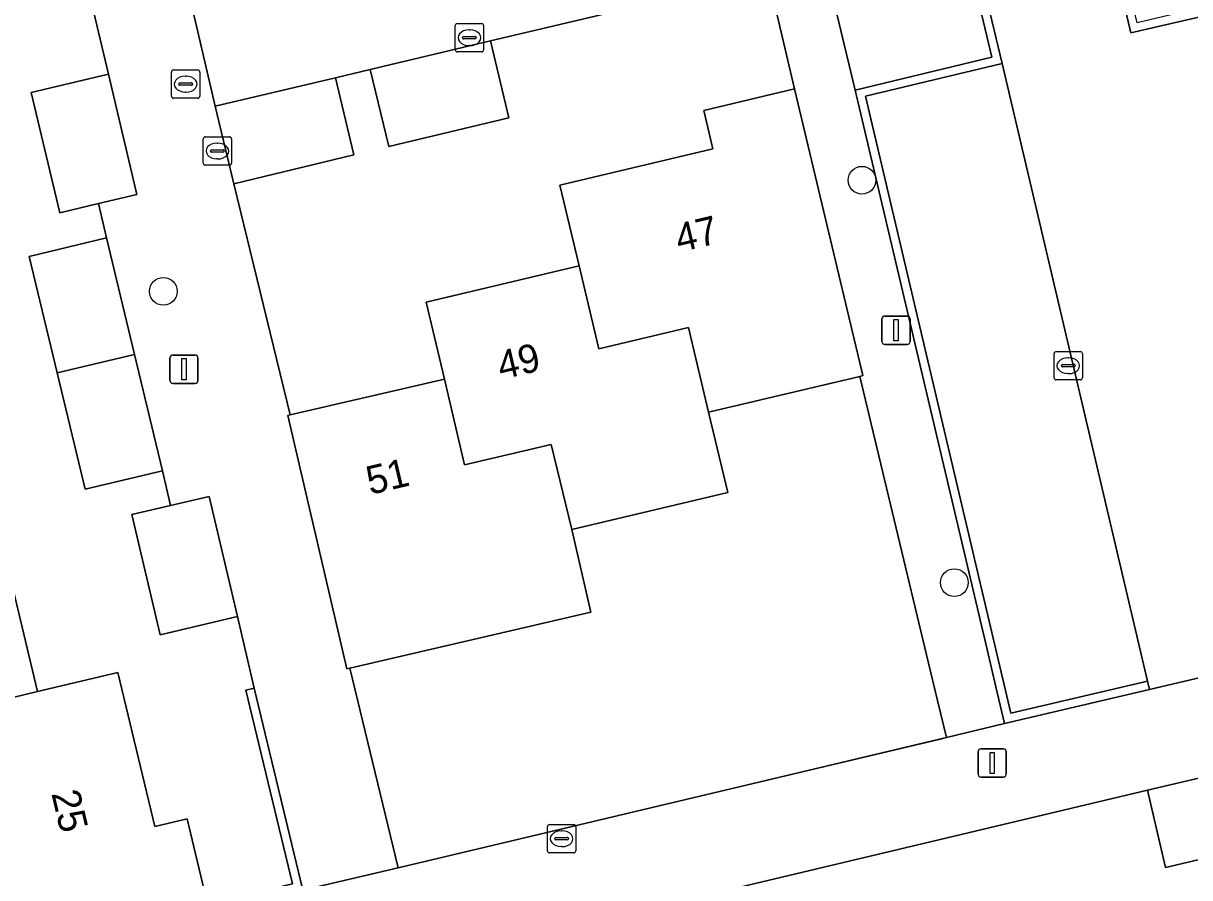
# Model space of a CAD drawing. Extents: x 158031 to 159244, y 380104 to 381214.
# Drawn here: x 158603.72 to 158644.85, y 380581.29 to 380611.43 of the extents above; entities that cross this region are included whole.
import ezdxf

# ---------------------------------------------------------------- set-up
doc = ezdxf.new("R2010")
doc.units = 0
for name, color, linetype in [('IMGEO_Boom', 7, 'Continuous'), ('IMGEO_Erf', 7, 'Continuous'), ('IMGEO_Kolk', 7, 'Continuous'), ('IMGEO_Lichtmast', 7, 'Continuous'), ('IMGEO_Muur', 7, 'Continuous'), ('IMGEO_Pand', 7, 'Continuous'), ('IMGEO_Pand_nummerreeks', 7, 'Continuous'), ('IMGEO_Parkeervlak_open', 7, 'Continuous'), ('IMGEO_Rijbaan_lokaal_open', 7, 'Continuous'), ('IMGEO_Rioolput', 7, 'Continuous'), ('IMGEO_Voetpad_open', 7, 'Continuous')]:
    doc.layers.add(name, color=color, linetype=linetype)

msp = doc.modelspace()

# ---------------------------------------------------------------- linework, layer by layer
at = {"layer": 'IMGEO_Boom'}
for centre in [(158633.294, 380605.895), (158608.653, 380601.974), (158636.555, 380591.7)]:
    msp.add_circle(centre, 0.489, dxfattribs=at)
at = {"layer": 'IMGEO_Erf'}
for points in [[(158602.951, 380593.184), (158604.223, 380587.854), (158607.056, 380588.53), (158608.352, 380583.097), (158609.501, 380583.371), (158610.216, 380580.352), (158613.213, 380581.075), (158611.568, 380587.903), (158611.86, 380587.974), (158611.27, 380590.507), (158608.546, 380589.861), (158607.542, 380594.097), (158608.914, 380594.422), (158608.623, 380595.643), (158605.901, 380594.99), (158604.914, 380599.099), (158603.928, 380603.208), (158606.65, 380603.861), (158606.364, 380605.068), (158605.002, 380604.745), (158603.995, 380608.991), (158606.72, 380609.637), (158605.428, 380615.086)], [(158648.258, 380582.646), (158644.002, 380581.651), (158643.365, 380584.377), (158624.141, 380579.801), (158624.784, 380577.076), (158620.543, 380576.076), (158620.227, 380577.419), (158619.018, 380577.158), (158619.662, 380574.433), (158615.542, 380573.459), (158611.422, 380572.486), (158610.779, 380575.211), (158609.579, 380574.928), (158609.9, 380573.571), (158605.638, 380572.561), (158604.992, 380575.285), (158599.633, 380574.004)]]:
    msp.add_lwpolyline(points, dxfattribs=at)
for points in [[(158618.566, 380598.874), (158617.921, 380601.596), (158623.317, 380602.874), (158622.642, 380605.722), (158628.035, 380607), (158627.714, 380608.355), (158630.92, 380609.117), (158629.973, 380613.126), (158620.191, 380610.816), (158620.842, 380608.092), (158616.603, 380607.079), (158615.952, 380609.802), (158614.725, 380609.51), (158615.373, 380606.786), (158611.144, 380605.772), (158613.13, 380597.614)], [(158633.216, 380598.974), (158627.886, 380597.708), (158628.559, 380594.876), (158623.062, 380593.57), (158623.737, 380590.657), (158615.229, 380588.686), (158616.934, 380581.632), (158631.095, 380585), (158636.271, 380586.231), (158635.958, 380587.539), (158635.641, 380588.861)]]:
    msp.add_lwpolyline(points, close=True, dxfattribs=at)
at = {"layer": 'IMGEO_Kolk'}
for p, q in [((158618.951, 380610.497), (158618.951, 380611.349)), ((158619.026, 380611.423), (158619.878, 380611.423)), ((158619.439, 380611.203), (158619.464, 380611.203)), ((158619.952, 380611.349), (158619.952, 380610.497)), ((158619.21, 380610.917), (158619.21, 380610.929)), ((158619.648, 380610.88), (158619.25, 380610.88)), ((158619.253, 380610.966), (158619.651, 380610.966)), ((158619.462, 380610.643), (158619.437, 380610.643)), ((158619.694, 380610.929), (158619.694, 380610.917)), ((158619.878, 380610.423), (158619.026, 380610.423)), ((158610.061, 380606.5), (158610.061, 380607.352)), ((158610.136, 380607.426), (158610.988, 380607.426)), ((158611.062, 380607.352), (158611.062, 380606.5)), ((158610.32, 380606.92), (158610.32, 380606.932)), ((158610.363, 380606.969), (158610.761, 380606.969)), ((158610.549, 380607.206), (158610.574, 380607.206)), ((158610.804, 380606.932), (158610.804, 380606.92)), ((158610.758, 380606.883), (158610.36, 380606.883)), ((158610.572, 380606.646), (158610.547, 380606.646)), ((158610.988, 380606.426), (158610.136, 380606.426)), ((158640.071, 380598.926), (158640.071, 380599.778)), ((158640.146, 380599.852), (158640.998, 380599.852)), ((158640.559, 380599.632), (158640.584, 380599.632)), ((158641.072, 380599.778), (158641.072, 380598.926)), ((158640.33, 380599.346), (158640.33, 380599.358)), ((158640.768, 380599.309), (158640.37, 380599.309)), ((158640.373, 380599.395), (158640.771, 380599.395)), ((158640.814, 380599.358), (158640.814, 380599.346)), ((158640.998, 380598.852), (158640.146, 380598.852)), ((158640.582, 380599.072), (158640.557, 380599.072)), ((158622.201, 380582.239), (158622.201, 380583.091)), ((158622.276, 380583.165), (158623.128, 380583.165)), ((158623.202, 380583.091), (158623.202, 380582.239)), ((158622.46, 380582.659), (158622.46, 380582.671)), ((158622.503, 380582.708), (158622.901, 380582.708)), ((158622.689, 380582.945), (158622.714, 380582.945)), ((158622.944, 380582.671), (158622.944, 380582.659)), ((158622.898, 380582.622), (158622.5, 380582.622)), ((158622.712, 380582.385), (158622.687, 380582.385)), ((158623.128, 380582.165), (158622.276, 380582.165))]:
    msp.add_line(p, q, dxfattribs=at)
for points in [[(158618.951, 380610.497), (158618.951, 380611.349)], [(158619.026, 380611.423), (158619.878, 380611.423)], [(158619.952, 380611.349), (158619.952, 380610.497)], [(158619.878, 380610.423), (158619.026, 380610.423)], [(158610.061, 380606.5), (158610.061, 380607.352)], [(158610.136, 380607.426), (158610.988, 380607.426)], [(158611.062, 380607.352), (158611.062, 380606.5)], [(158610.988, 380606.426), (158610.136, 380606.426)], [(158640.071, 380598.926), (158640.071, 380599.778)], [(158640.146, 380599.852), (158640.998, 380599.852)], [(158641.072, 380599.778), (158641.072, 380598.926)], [(158640.998, 380598.852), (158640.146, 380598.852)], [(158622.201, 380582.239), (158622.201, 380583.091)], [(158622.276, 380583.165), (158623.128, 380583.165)], [(158623.202, 380583.091), (158623.202, 380582.239)], [(158623.128, 380582.165), (158622.276, 380582.165)]]:
    msp.add_lwpolyline(points, dxfattribs=at)
for centre, radius, start, end in [((158619.028, 380611.347), 0.0765, 91.552, 178.448), ((158619.028, 380611.347), 0.0765, 91.552, 178.448), ((158619.876, 380611.347), 0.0765, 1.552, 88.448), ((158619.876, 380611.347), 0.0765, 1.552, 88.448), ((158619.25, 380610.926), 0.0403, 85.8775, 175.7526), ((158619.247, 380610.916), 0.0366, 178.938, 274.7102), ((158619.651, 380610.923), 0.043, 264.8664, 352.4533), ((158619.655, 380610.928), 0.0386, 1.7309, 96.639), ((158619.028, 380610.499), 0.0765, 181.552, 268.448), ((158619.028, 380610.499), 0.0765, 181.552, 268.448), ((158619.876, 380610.499), 0.0765, 271.552, 358.448), ((158619.876, 380610.499), 0.0765, 271.552, 358.448), ((158610.138, 380607.35), 0.0765, 91.552, 178.448), ((158610.138, 380607.35), 0.0765, 91.552, 178.448), ((158610.986, 380607.35), 0.0765, 1.552, 88.448), ((158610.986, 380607.35), 0.0765, 1.552, 88.448), ((158610.36, 380606.929), 0.0403, 85.8775, 175.7526), ((158610.765, 380606.931), 0.0386, 1.7309, 96.639), ((158610.357, 380606.919), 0.0366, 178.938, 274.7102), ((158610.761, 380606.926), 0.043, 264.8664, 352.4533), ((158610.138, 380606.502), 0.0765, 181.552, 268.448), ((158610.138, 380606.502), 0.0765, 181.552, 268.448), ((158610.986, 380606.502), 0.0765, 271.552, 358.448), ((158610.986, 380606.502), 0.0765, 271.552, 358.448), ((158640.148, 380599.776), 0.0765, 91.552, 178.448), ((158640.148, 380599.776), 0.0765, 91.552, 178.448), ((158640.996, 380599.776), 0.0765, 1.552, 88.448), ((158640.996, 380599.776), 0.0765, 1.552, 88.448), ((158640.37, 380599.355), 0.0403, 85.8775, 175.7526), ((158640.367, 380599.345), 0.0366, 178.938, 274.7102), ((158640.771, 380599.352), 0.043, 264.8664, 352.4533), ((158640.775, 380599.357), 0.0386, 1.7309, 96.639), ((158640.148, 380598.928), 0.0765, 181.552, 268.448), ((158640.148, 380598.928), 0.0765, 181.552, 268.448), ((158640.996, 380598.928), 0.0765, 271.552, 358.448), ((158640.996, 380598.928), 0.0765, 271.552, 358.448), ((158622.278, 380583.089), 0.0765, 91.552, 178.448), ((158622.278, 380583.089), 0.0765, 91.552, 178.448), ((158623.126, 380583.089), 0.0765, 1.552, 88.448), ((158623.126, 380583.089), 0.0765, 1.552, 88.448), ((158622.5, 380582.668), 0.0403, 85.8775, 175.7526), ((158622.905, 380582.67), 0.0386, 1.7309, 96.639), ((158622.497, 380582.658), 0.0366, 178.938, 274.7102), ((158622.901, 380582.665), 0.043, 264.8664, 352.4533), ((158622.278, 380582.241), 0.0765, 181.552, 268.448), ((158622.278, 380582.241), 0.0765, 181.552, 268.448), ((158623.126, 380582.241), 0.0765, 271.552, 358.448), ((158623.126, 380582.241), 0.0765, 271.552, 358.448)]:
    msp.add_arc(centre, radius, start, end, dxfattribs=at)
for centre, major_axis, ratio, start_param, end_param in [((158619.438, 380610.923), (-0.387, 0.002), 0.722429, 4.712389, 7.853982), ((158619.463, 380610.923), (-0.39, 0.002), 0.717154, 1.570796, 4.712389), ((158610.548, 380606.926), (-0.387, 0.002), 0.722429, 4.712389, 7.853982), ((158610.573, 380606.926), (-0.39, 0.002), 0.717154, 1.570796, 4.712389), ((158640.558, 380599.352), (-0.387, 0.002), 0.722429, 4.712389, 7.853982), ((158640.583, 380599.352), (-0.39, 0.002), 0.717154, 1.570796, 4.712389), ((158622.688, 380582.665), (-0.387, 0.002), 0.722429, 4.712389, 7.853982), ((158622.713, 380582.665), (-0.39, 0.002), 0.717154, 1.570796, 4.712389)]:
    msp.add_ellipse(centre, major_axis=major_axis, ratio=ratio, start_param=start_param, end_param=end_param, dxfattribs=at)
at = {"layer": 'IMGEO_Lichtmast'}
for p, q in [((158634.001, 380600.203), (158634.001, 380601.003)), ((158634.001, 380601.003), (158634.001, 380600.203)), ((158634.101, 380601.103), (158634.891, 380601.103)), ((158634.891, 380601.103), (158634.101, 380601.103)), ((158634.991, 380601.003), (158634.991, 380600.203)), ((158634.991, 380600.203), (158634.991, 380601.003)), ((158634.891, 380600.103), (158634.101, 380600.103)), ((158634.101, 380600.103), (158634.891, 380600.103)), ((158608.888, 380598.829), (158608.888, 380599.629)), ((158608.888, 380599.629), (158608.888, 380598.829)), ((158608.988, 380599.729), (158609.778, 380599.729)), ((158609.778, 380599.729), (158608.988, 380599.729)), ((158609.878, 380599.629), (158609.878, 380598.829)), ((158609.878, 380598.829), (158609.878, 380599.629)), ((158609.778, 380598.729), (158608.988, 380598.729)), ((158608.988, 380598.729), (158609.778, 380598.729)), ((158637.392, 380584.936), (158637.392, 380585.736)), ((158637.392, 380585.736), (158637.392, 380584.936)), ((158637.492, 380585.836), (158638.282, 380585.836)), ((158638.282, 380585.836), (158637.492, 380585.836)), ((158638.382, 380585.736), (158638.382, 380584.936)), ((158638.382, 380584.936), (158638.382, 380585.736)), ((158638.282, 380584.836), (158637.492, 380584.836)), ((158637.492, 380584.836), (158638.282, 380584.836))]:
    msp.add_line(p, q, dxfattribs=at)
for points in [[(158634.421, 380600.978), (158634.571, 380600.978), (158634.571, 380600.228), (158634.421, 380600.228), (158634.421, 380600.978)], [(158609.308, 380599.604), (158609.458, 380599.604), (158609.458, 380598.854), (158609.308, 380598.854), (158609.308, 380599.604)], [(158637.812, 380585.711), (158637.962, 380585.711), (158637.962, 380584.961), (158637.812, 380584.961), (158637.812, 380585.711)]]:
    msp.add_lwpolyline(points, dxfattribs=at)
for centre, start, end in [((158634.101, 380601.003), 90, 180), ((158634.101, 380601.003), 90, 180), ((158634.891, 380601.003), 0, 90), ((158634.891, 380601.003), 360, 90), ((158634.101, 380600.203), 180, 270), ((158634.101, 380600.203), 180, 270), ((158634.891, 380600.203), 270, 0), ((158634.891, 380600.203), 270, 0), ((158608.988, 380599.629), 90, 180), ((158608.988, 380599.629), 90, 180), ((158609.778, 380599.629), 0, 90), ((158609.778, 380599.629), 360, 90), ((158608.988, 380598.829), 180, 270), ((158608.988, 380598.829), 180, 270), ((158609.778, 380598.829), 270, 0), ((158609.778, 380598.829), 270, 0), ((158637.492, 380585.736), 90, 180), ((158637.492, 380585.736), 90, 180), ((158638.282, 380585.736), 0, 90), ((158638.282, 380585.736), 360, 90), ((158637.492, 380584.936), 180, 270), ((158637.492, 380584.936), 180, 270), ((158638.282, 380584.936), 270, 0), ((158638.282, 380584.936), 270, 0)]:
    msp.add_arc(centre, 0.1, start, end, dxfattribs=at)
at = {"layer": 'IMGEO_Muur'}
for points in [[(158645.211, 380616.407), (158673.774, 380623.19), (158674.853, 380618.727), (158675.144, 380618.798), (158673.995, 380623.552), (158644.849, 380616.63), (158645.924, 380612.137), (158642.999, 380611.446), (158641.936, 380615.971), (158641.644, 380615.902), (158642.774, 380611.091), (158646.289, 380611.903)], [(158638.324, 380586.728), (158643.438, 380587.928), (158643.37, 380588.22), (158638.548, 380587.089), (158633.415, 380608.855), (158638.238, 380610.014), (158637.085, 380614.819), (158636.804, 380614.741), (158637.877, 380610.236), (158633.055, 380609.076), (158637.71, 380589.335), (158638.02, 380588.019)], [(158613.575, 380580.853), (158611.86, 380587.974), (158611.568, 380587.903), (158613.213, 380581.075), (158610.216, 380580.352), (158610.285, 380580.06)]]:
    msp.add_lwpolyline(points, close=True, dxfattribs=at)
for points in [[(158635.641, 380588.861), (158633.216, 380598.974)], [(158635.958, 380587.539), (158635.641, 380588.861)], [(158615.229, 380588.686), (158616.934, 380581.632), (158631.095, 380585)], [(158636.271, 380586.231), (158635.958, 380587.539)], [(158631.095, 380585), (158636.056, 380586.18)], [(158636.056, 380586.18), (158636.271, 380586.231)]]:
    msp.add_lwpolyline(points, dxfattribs=at)
at = {"layer": 'IMGEO_Pand'}
for points in [[(158615.952, 380609.802), (158616.603, 380607.079), (158620.842, 380608.092), (158620.191, 380610.816)], [(158606.364, 380605.068), (158607.726, 380605.391), (158606.72, 380609.637), (158603.995, 380608.991), (158605.002, 380604.745)], [(158611.144, 380605.772), (158615.373, 380606.786), (158614.725, 380609.51), (158610.485, 380608.502)], [(158627.886, 380597.708), (158633.216, 380598.974), (158633.323, 380599), (158630.92, 380609.117), (158627.714, 380608.355), (158628.035, 380607), (158622.642, 380605.722), (158623.317, 380602.874), (158624.011, 380599.944), (158627.178, 380600.695)], [(158604.914, 380599.099), (158607.637, 380599.752), (158606.65, 380603.861), (158603.928, 380603.208)], [(158627.886, 380597.708), (158627.178, 380600.695), (158624.011, 380599.944), (158623.317, 380602.874), (158617.921, 380601.596), (158618.566, 380598.874), (158619.281, 380595.854), (158622.333, 380596.577), (158623.062, 380593.57), (158628.559, 380594.876)], [(158604.914, 380599.099), (158605.901, 380594.99), (158608.623, 380595.643), (158607.637, 380599.752)], [(158618.566, 380598.874), (158613.13, 380597.614), (158613.052, 380597.596), (158615.122, 380588.661), (158615.229, 380588.686), (158623.737, 380590.657), (158623.062, 380593.57), (158622.333, 380596.577), (158619.281, 380595.854)], [(158608.914, 380594.422), (158607.542, 380594.097), (158608.546, 380589.861), (158611.27, 380590.507), (158610.267, 380594.742)], [(158604.223, 380587.854), (158602.951, 380593.184), (158600.115, 380592.507), (158597.125, 380591.793), (158597.879, 380588.637), (158594.751, 380587.841), (158596.027, 380582.452), (158598.844, 380583.125), (158602.032, 380583.886), (158601.254, 380587.146)], [(158604.223, 380587.854), (158601.254, 380587.146), (158602.032, 380583.886), (158598.844, 380583.125), (158600.141, 380577.647), (158600.153, 380577.595), (158610.3, 380579.998), (158610.285, 380580.06), (158610.216, 380580.352), (158609.501, 380583.371), (158608.352, 380583.097), (158607.056, 380588.53)], [(158643.365, 380584.377), (158644.002, 380581.651), (158648.258, 380582.646), (158647.621, 380585.372)]]:
    msp.add_lwpolyline(points, close=True, dxfattribs=at)
at = {"layer": 'IMGEO_Parkeervlak_open'}
for points in [[(158636.804, 380614.741), (158636.347, 380614.642), (158631.969, 380613.591), (158633.055, 380609.076), (158637.877, 380610.236)], [(158638.238, 380610.014), (158633.415, 380608.855), (158638.548, 380587.089), (158643.37, 380588.22)]]:
    msp.add_lwpolyline(points, close=True, dxfattribs=at)
at = {"layer": 'IMGEO_Rijbaan_lokaal_open'}
msp.add_lwpolyline([(158674.8, 380595.318), (158681.44, 380567.252), (158682.048, 380564.681), (158687.531, 380566.04), (158675.144, 380618.798), (158674.853, 380618.727), (158646.289, 380611.903), (158642.774, 380611.091), (158641.644, 380615.902), (158637.085, 380614.819), (158638.238, 380610.014), (158643.37, 380588.22), (158643.438, 380587.928)], close=True, dxfattribs=at)
at = {"layer": 'IMGEO_Rioolput'}
for p, q in [((158608.942, 380608.86), (158608.942, 380609.712)), ((158609.017, 380609.786), (158609.869, 380609.786)), ((158609.43, 380609.566), (158609.455, 380609.566)), ((158609.943, 380609.712), (158609.943, 380608.86)), ((158609.201, 380609.28), (158609.201, 380609.292)), ((158609.639, 380609.243), (158609.241, 380609.243)), ((158609.244, 380609.329), (158609.642, 380609.329)), ((158609.453, 380609.006), (158609.428, 380609.006)), ((158609.685, 380609.292), (158609.685, 380609.28)), ((158609.869, 380608.786), (158609.017, 380608.786))]:
    msp.add_line(p, q, dxfattribs=at)
for points in [[(158608.942, 380608.86), (158608.942, 380609.712)], [(158609.017, 380609.786), (158609.869, 380609.786)], [(158609.943, 380609.712), (158609.943, 380608.86)], [(158609.869, 380608.786), (158609.017, 380608.786)]]:
    msp.add_lwpolyline(points, dxfattribs=at)
for centre, radius, start, end in [((158609.019, 380609.71), 0.0765, 91.552, 178.448), ((158609.019, 380609.71), 0.0765, 91.552, 178.448), ((158609.867, 380609.71), 0.0765, 1.552, 88.448), ((158609.867, 380609.71), 0.0765, 1.552, 88.448), ((158609.241, 380609.289), 0.0403, 85.8775, 175.7526), ((158609.238, 380609.279), 0.0366, 178.938, 274.7102), ((158609.642, 380609.286), 0.043, 264.8664, 352.4533), ((158609.646, 380609.291), 0.0386, 1.7309, 96.639), ((158609.019, 380608.862), 0.0765, 181.552, 268.448), ((158609.019, 380608.862), 0.0765, 181.552, 268.448), ((158609.867, 380608.862), 0.0765, 271.552, 358.448), ((158609.867, 380608.862), 0.0765, 271.552, 358.448)]:
    msp.add_arc(centre, radius, start, end, dxfattribs=at)
for centre, major_axis, ratio, start_param, end_param in [((158609.429, 380609.286), (-0.387, 0.002), 0.722429, 4.712389, 7.853982), ((158609.454, 380609.286), (-0.39, 0.002), 0.717154, 1.570796, 4.712389)]:
    msp.add_ellipse(centre, major_axis=major_axis, ratio=ratio, start_param=start_param, end_param=end_param, dxfattribs=at)
at = {"layer": 'IMGEO_Voetpad_open'}
for points in [[(158605.428, 380615.086), (158606.72, 380609.637), (158607.726, 380605.391), (158606.364, 380605.068), (158606.65, 380603.861), (158607.637, 380599.752), (158608.623, 380595.643), (158608.914, 380594.422), (158610.267, 380594.742), (158611.27, 380590.507), (158611.86, 380587.974), (158613.575, 380580.853), (158616.934, 380581.632), (158615.229, 380588.686), (158615.122, 380588.661), (158613.052, 380597.596), (158613.13, 380597.614), (158611.144, 380605.772), (158610.485, 380608.502), (158609.71, 380611.835)], [(158609.71, 380611.835), (158610.485, 380608.502), (158614.725, 380609.51), (158615.952, 380609.802), (158620.191, 380610.816), (158629.973, 380613.126), (158630.92, 380609.117), (158633.323, 380599), (158633.216, 380598.974), (158635.641, 380588.861), (158635.958, 380587.539), (158636.271, 380586.231), (158638.324, 380586.728), (158638.02, 380588.019), (158637.71, 380589.335), (158633.055, 380609.076), (158631.969, 380613.591)], [(158674.8, 380595.318), (158643.438, 380587.928), (158638.324, 380586.728), (158636.271, 380586.231), (158631.095, 380585), (158616.934, 380581.632), (158613.575, 380580.853), (158610.285, 380580.06), (158610.3, 380579.998), (158600.153, 380577.595)], [(158599.633, 380574.004), (158604.992, 380575.285), (158609.256, 380576.295), (158609.579, 380574.928), (158610.779, 380575.211), (158614.898, 380576.184), (158619.018, 380577.158), (158620.227, 380577.419), (158619.901, 380578.801), (158624.141, 380579.801), (158643.365, 380584.377), (158647.621, 380585.372)]]:
    msp.add_lwpolyline(points, dxfattribs=at)

# ---------------------------------------------------------------- texts
at = {"layer": 'IMGEO_Pand_nummerreeks'}
for s, rotation, p in [('47', 13.3317, (158626.845, 380603.346)), ('49', 13.3245, (158620.57, 380598.853)), ('51', 13.3198, (158615.948, 380594.793)), ('25', 283.4159, (158604.702, 380584.262))]:
    msp.add_text(s, height=1, rotation=rotation, dxfattribs=at).set_placement(p)

doc.saveas('drawing.dxf')
